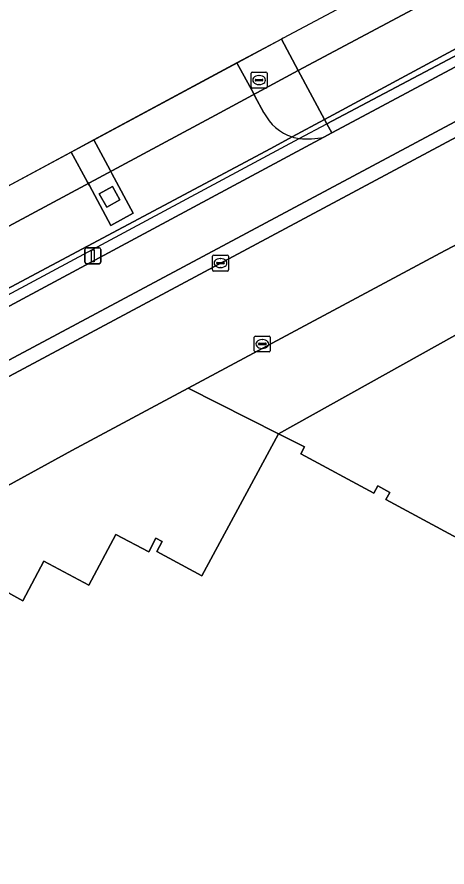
# Model space of a CAD drawing. Extents: x 159489 to 160304, y 383825 to 384531.
# Drawn here: x 159600.7 to 159627.6, y 384336.8 to 384390 of the extents above; entities that cross this region are included whole.
import ezdxf

# ---------------------------------------------------------------- set-up
doc = ezdxf.new("R2010")
doc.units = 0
for name, color, linetype in [('IMGEO_Berm_open', 7, 'Continuous'), ('IMGEO_Dek', 7, 'Continuous'), ('IMGEO_Fietspad_gesloten', 7, 'Continuous'), ('IMGEO_Groenvoorziening', 7, 'Continuous'), ('IMGEO_Kolk', 7, 'Continuous'), ('IMGEO_Lichtmast', 7, 'Continuous'), ('IMGEO_Pand', 7, 'Continuous'), ('IMGEO_Pijler', 7, 'Continuous'), ('IMGEO_Rijbaan_lokaal_gesloten', 7, 'Continuous'), ('IMGEO_Rijbaan_lokaal_open', 7, 'Continuous'), ('IMGEO_Rijbaan_regionaal_gesloten', 7, 'Continuous'), ('IMGEO_Rioolput', 7, 'Continuous'), ('IMGEO_Verkeerseiland_open', 7, 'Continuous'), ('IMGEO_Voetpad_open', 7, 'Continuous')]:
    doc.layers.add(name, color=color, linetype=linetype)

msp = doc.modelspace()

# ---------------------------------------------------------------- linework, layer by layer
at = {"layer": 'IMGEO_Berm_open'}
for points in [[(159700.571, 384426.18), (159700.198, 384426.93), (159699.377, 384426.484), (159668.244, 384409.54), (159634.421, 384391.406), (159619.966, 384383.61), (159620.115, 384383.333), (159655.541, 384402.086)], [(159682.221, 384415.781), (159700.906, 384425.794), (159700.323, 384426.977), (159700.198, 384426.93), (159700.571, 384426.18), (159655.541, 384402.086), (159620.115, 384383.333), (159620.424, 384382.758), (159622.046, 384383.628)]]:
    msp.add_lwpolyline(points, close=True, dxfattribs=at)
msp.add_lwpolyline([(159506.853, 384322.564), (159549.818, 384345.616), (159555.628, 384348.734), (159555.907, 384348.884), (159569.121, 384355.973), (159618.393, 384382.41), (159620.115, 384383.333), (159619.966, 384383.61), (159617.94, 384382.518), (159616.597, 384381.793), (159595.84, 384370.739), (159577.717, 384361.023), (159568.472, 384356.103), (159557.818, 384350.431), (159555.814, 384349.365), (159555.254, 384349.067), (159549.006, 384345.74), (159548.566, 384345.506), (159543.661, 384342.895), (159543.262, 384342.679), (159524.772, 384332.69)], dxfattribs=at)
at = {"layer": 'IMGEO_Dek'}
msp.add_lwpolyline([(159488.508, 384319.441), (159491.36, 384314.274), (159493.126, 384315.218), (159493.745, 384315.549), (159500.607, 384319.217), (159503.5, 384320.764), (159504.356, 384321.224), (159506.58, 384322.417), (159506.853, 384322.564), (159543.492, 384342.222), (159549.818, 384345.616), (159555.628, 384348.734), (159555.907, 384348.884), (159569.121, 384355.973), (159618.393, 384382.41), (159620.115, 384383.333), (159619.966, 384383.61), (159618.385, 384386.561), (159617.271, 384388.641)], close=True, dxfattribs=at)
at = {"layer": 'IMGEO_Fietspad_gesloten'}
for points in [[(159700.906, 384425.794), (159682.221, 384415.781), (159622.046, 384383.628), (159620.424, 384382.758), (159619.93, 384382.493), (159571.207, 384356.355), (159556.599, 384348.661)], [(159562.194, 384348.219), (159572.535, 384353.778), (159693.459, 384418.367)]]:
    msp.add_lwpolyline(points, dxfattribs=at)
at = {"layer": 'IMGEO_Groenvoorziening'}
msp.add_lwpolyline([(159678.807, 384400.435), (159634.346, 384376.64), (159633.379, 384378.441), (159627.528, 384375.393), (159611.421, 384366.774), (159617.084, 384363.924), (159662.566, 384389.265)], dxfattribs=at)
at = {"layer": 'IMGEO_Kolk'}
for p, q in [((159612.952, 384374.182), (159612.952, 384375.034)), ((159613.027, 384375.108), (159613.879, 384375.108)), ((159613.211, 384374.602), (159613.211, 384374.614)), ((159613.254, 384374.651), (159613.652, 384374.651)), ((159613.44, 384374.888), (159613.465, 384374.888)), ((159613.695, 384374.614), (159613.695, 384374.602)), ((159613.953, 384375.034), (159613.953, 384374.182)), ((159613.879, 384374.108), (159613.027, 384374.108)), ((159613.649, 384374.565), (159613.251, 384374.565)), ((159613.463, 384374.328), (159613.438, 384374.328)), ((159615.572, 384369.116), (159615.572, 384369.968)), ((159615.647, 384370.042), (159616.499, 384370.042)), ((159616.06, 384369.822), (159616.085, 384369.822)), ((159616.573, 384369.968), (159616.573, 384369.116)), ((159615.831, 384369.536), (159615.831, 384369.548)), ((159616.269, 384369.499), (159615.871, 384369.499)), ((159615.874, 384369.585), (159616.272, 384369.585)), ((159616.315, 384369.548), (159616.315, 384369.536)), ((159616.499, 384369.042), (159615.647, 384369.042)), ((159616.083, 384369.262), (159616.058, 384369.262))]:
    msp.add_line(p, q, dxfattribs=at)
for points in [[(159612.952, 384374.182), (159612.952, 384375.034)], [(159613.027, 384375.108), (159613.879, 384375.108)], [(159613.953, 384375.034), (159613.953, 384374.182)], [(159613.879, 384374.108), (159613.027, 384374.108)], [(159615.572, 384369.116), (159615.572, 384369.968)], [(159615.647, 384370.042), (159616.499, 384370.042)], [(159616.573, 384369.968), (159616.573, 384369.116)], [(159616.499, 384369.042), (159615.647, 384369.042)]]:
    msp.add_lwpolyline(points, dxfattribs=at)
for centre, radius, start, end in [((159613.029, 384375.032), 0.0765, 91.552, 178.448), ((159613.029, 384375.032), 0.0765, 91.552, 178.448), ((159613.251, 384374.611), 0.0403, 85.8775, 175.7526), ((159613.248, 384374.601), 0.0366, 178.938, 274.7102), ((159613.652, 384374.608), 0.043, 264.8664, 352.4533), ((159613.656, 384374.613), 0.0386, 1.7309, 96.639), ((159613.877, 384375.032), 0.0765, 1.552, 88.448), ((159613.877, 384375.032), 0.0765, 1.552, 88.448), ((159613.029, 384374.184), 0.0765, 181.552, 268.448), ((159613.029, 384374.184), 0.0765, 181.552, 268.448), ((159613.877, 384374.184), 0.0765, 271.552, 358.448), ((159613.877, 384374.184), 0.0765, 271.552, 358.448), ((159615.649, 384369.966), 0.0765, 91.552, 178.448), ((159615.649, 384369.966), 0.0765, 91.552, 178.448), ((159616.497, 384369.966), 0.0765, 1.552, 88.448), ((159616.497, 384369.966), 0.0765, 1.552, 88.448), ((159615.871, 384369.545), 0.0403, 85.8775, 175.7526), ((159615.868, 384369.535), 0.0366, 178.938, 274.7102), ((159616.272, 384369.542), 0.043, 264.8664, 352.4533), ((159616.276, 384369.547), 0.0386, 1.7309, 96.639), ((159615.649, 384369.118), 0.0765, 181.552, 268.448), ((159615.649, 384369.118), 0.0765, 181.552, 268.448), ((159616.497, 384369.118), 0.0765, 271.552, 358.448), ((159616.497, 384369.118), 0.0765, 271.552, 358.448)]:
    msp.add_arc(centre, radius, start, end, dxfattribs=at)
for centre, major_axis, ratio, start_param, end_param in [((159613.439, 384374.608), (-0.387, 0.002), 0.722429, 4.712389, 7.853982), ((159613.464, 384374.608), (-0.39, 0.002), 0.717154, 1.570796, 4.712389), ((159616.059, 384369.542), (-0.387, 0.002), 0.722429, 4.712389, 7.853982), ((159616.084, 384369.542), (-0.39, 0.002), 0.717154, 1.570796, 4.712389)]:
    msp.add_ellipse(centre, major_axis=major_axis, ratio=ratio, start_param=start_param, end_param=end_param, dxfattribs=at)
at = {"layer": 'IMGEO_Lichtmast'}
for p, q in [((159604.958, 384374.668), (159604.958, 384375.468)), ((159604.958, 384375.468), (159604.958, 384374.668)), ((159605.058, 384375.568), (159605.848, 384375.568)), ((159605.848, 384375.568), (159605.058, 384375.568)), ((159605.948, 384375.468), (159605.948, 384374.668)), ((159605.948, 384374.668), (159605.948, 384375.468)), ((159605.848, 384374.568), (159605.058, 384374.568)), ((159605.058, 384374.568), (159605.848, 384374.568))]:
    msp.add_line(p, q, dxfattribs=at)
msp.add_lwpolyline([(159605.378, 384375.443), (159605.528, 384375.443), (159605.528, 384374.693), (159605.378, 384374.693), (159605.378, 384375.443)], dxfattribs=at)
for centre, start, end in [((159605.058, 384375.468), 90, 180), ((159605.058, 384375.468), 90, 180), ((159605.848, 384375.468), 0, 90), ((159605.848, 384375.468), 360, 90), ((159605.058, 384374.668), 180, 270), ((159605.058, 384374.668), 180, 270), ((159605.848, 384374.668), 270, 0), ((159605.848, 384374.668), 270, 0)]:
    msp.add_arc(centre, 0.1, start, end, dxfattribs=at)
at = {"layer": 'IMGEO_Pand'}
msp.add_lwpolyline([(159682.896, 384327.942), (159623.816, 384359.804), (159624.059, 384360.245), (159623.309, 384360.657), (159623.062, 384360.208), (159618.493, 384362.659), (159618.727, 384363.096), (159617.547, 384363.691), (159617.084, 384363.924), (159612.282, 384355.014), (159609.456, 384356.538), (159609.794, 384357.17), (159609.409, 384357.376), (159608.96, 384356.518), (159606.901, 384357.605), (159605.205, 384354.438), (159602.39, 384355.944), (159601.071, 384353.466), (159599.589, 384354.271)], dxfattribs=at)
at = {"layer": 'IMGEO_Pijler'}
for points in [[(159619.93, 384382.493), (159620.424, 384382.758), (159620.115, 384383.333), (159619.966, 384383.61), (159618.33, 384386.664), (159617.271, 384388.641), (159614.479, 384387.14)], [(159614.479, 384387.14), (159615.513, 384385.246), (159615.612, 384385.065), (159616.178, 384384.027)]]:
    msp.add_lwpolyline(points, dxfattribs=at)
for points in [[(159604.103, 384381.564), (159605.122, 384379.672), (159605.233, 384379.466), (159606.578, 384376.969), (159607.987, 384377.728), (159606.642, 384380.225), (159606.533, 384380.428), (159605.513, 384382.322)], [(159606.32, 384378.107), (159607.15, 384378.569), (159606.689, 384379.399), (159605.858, 384378.938)], [(159606.32, 384378.107), (159605.858, 384378.938), (159606.689, 384379.399), (159607.15, 384378.569)]]:
    msp.add_lwpolyline(points, close=True, dxfattribs=at)
for centre, radius, start, end in [((159618.856, 384385.37), 2.996, 206.6412, 252.2044), ((159618.839, 384385.284), 2.909, 251.9991, 261.1817), ((159618.865, 384387.946), 5.557, 265.1296, 281.0525)]:
    msp.add_arc(centre, radius, start, end, dxfattribs=at)
at = {"layer": 'IMGEO_Rijbaan_lokaal_gesloten'}
for points in [[(159696.183, 384418.774), (159693.863, 384417.603), (159580.529, 384357.003), (159566.867, 384349.736)], [(159576.58, 384348.662), (159583.26, 384352.22), (159589.5, 384355.56), (159596.233, 384358.541), (159604.138, 384362.877), (159611.421, 384366.774), (159627.528, 384375.393), (159633.379, 384378.441), (159633.124, 384378.917), (159634.128, 384379.44)]]:
    msp.add_lwpolyline(points, dxfattribs=at)
at = {"layer": 'IMGEO_Rijbaan_lokaal_open'}
msp.add_lwpolyline([(159662.566, 384389.265), (159617.084, 384363.924), (159617.547, 384363.691), (159618.727, 384363.096), (159618.493, 384362.659), (159623.062, 384360.208), (159623.309, 384360.657), (159624.059, 384360.245), (159623.816, 384359.804), (159682.896, 384327.942)], dxfattribs=at)
at = {"layer": 'IMGEO_Rijbaan_regionaal_gesloten'}
for points in [[(159617.271, 384388.641), (159618.33, 384386.664), (159630.055, 384392.935), (159696.891, 384428.803), (159718.831, 384440.572), (159756.87, 384460.87), (159792.184, 384479.496), (159799.29, 384483.122), (159806.379, 384486.798), (159827.767, 384497.696), (159874.847, 384521.573), (159884.805, 384526.627), (159885.682, 384527.066), (159884.047, 384528.944), (159756.881, 384462.779), (159617.372, 384388.695)], [(159489.531, 384317.589), (159499.262, 384322.788), (159516.94, 384332.242), (159553.091, 384351.689), (159570.032, 384360.747), (159613.14, 384383.883), (159618.33, 384386.664), (159617.271, 384388.641), (159488.508, 384319.441)]]:
    msp.add_lwpolyline(points, close=True, dxfattribs=at)
for points in [[(159792.184, 384479.496), (159756.87, 384460.87), (159718.831, 384440.572), (159696.891, 384428.803), (159630.055, 384392.935), (159618.33, 384386.664), (159619.966, 384383.61), (159634.421, 384391.406), (159668.244, 384409.54), (159699.377, 384426.484), (159700.751, 384427.559), (159703.495, 384429.013), (159710.497, 384432.75), (159717.537, 384436.529), (159724.53, 384440.318), (159731.586, 384444.059), (159738.618, 384447.846), (159745.626, 384451.551), (159752.717, 384455.366), (159759.792, 384459.11), (159766.895, 384462.87), (159770.258, 384464.683)], [(159524.772, 384332.69), (159543.262, 384342.679), (159543.661, 384342.895), (159548.566, 384345.506), (159549.006, 384345.74), (159555.254, 384349.067), (159555.814, 384349.365), (159557.818, 384350.431), (159568.472, 384356.103), (159577.717, 384361.023), (159595.84, 384370.739), (159616.597, 384381.793), (159617.94, 384382.518), (159619.966, 384383.61), (159618.33, 384386.664), (159613.14, 384383.883), (159570.032, 384360.747), (159553.091, 384351.689), (159516.94, 384332.242)]]:
    msp.add_lwpolyline(points, dxfattribs=at)
at = {"layer": 'IMGEO_Rioolput'}
for p, q in [((159615.372, 384385.642), (159615.372, 384386.494)), ((159615.447, 384386.568), (159616.299, 384386.568)), ((159615.86, 384386.348), (159615.885, 384386.348)), ((159616.373, 384386.494), (159616.373, 384385.642)), ((159615.631, 384386.062), (159615.631, 384386.074)), ((159616.069, 384386.025), (159615.671, 384386.025)), ((159615.674, 384386.111), (159616.072, 384386.111)), ((159615.883, 384385.788), (159615.858, 384385.788)), ((159616.115, 384386.074), (159616.115, 384386.062)), ((159616.299, 384385.568), (159615.447, 384385.568))]:
    msp.add_line(p, q, dxfattribs=at)
for points in [[(159615.372, 384385.642), (159615.372, 384386.494)], [(159615.447, 384386.568), (159616.299, 384386.568)], [(159616.373, 384386.494), (159616.373, 384385.642)], [(159616.299, 384385.568), (159615.447, 384385.568)]]:
    msp.add_lwpolyline(points, dxfattribs=at)
for centre, radius, start, end in [((159615.449, 384386.492), 0.0765, 91.552, 178.448), ((159615.449, 384386.492), 0.0765, 91.552, 178.448), ((159616.297, 384386.492), 0.0765, 1.552, 88.448), ((159616.297, 384386.492), 0.0765, 1.552, 88.448), ((159615.671, 384386.071), 0.0403, 85.8775, 175.7526), ((159615.668, 384386.061), 0.0366, 178.938, 274.7102), ((159616.072, 384386.068), 0.043, 264.8664, 352.4533), ((159616.076, 384386.073), 0.0386, 1.7309, 96.639), ((159615.449, 384385.644), 0.0765, 181.552, 268.448), ((159615.449, 384385.644), 0.0765, 181.552, 268.448), ((159616.297, 384385.644), 0.0765, 271.552, 358.448), ((159616.297, 384385.644), 0.0765, 271.552, 358.448)]:
    msp.add_arc(centre, radius, start, end, dxfattribs=at)
for centre, major_axis, ratio, start_param, end_param in [((159615.859, 384386.068), (-0.387, 0.002), 0.722429, 4.712389, 7.853982), ((159615.884, 384386.068), (-0.39, 0.002), 0.717154, 1.570796, 4.712389)]:
    msp.add_ellipse(centre, major_axis=major_axis, ratio=ratio, start_param=start_param, end_param=end_param, dxfattribs=at)
at = {"layer": 'IMGEO_Verkeerseiland_open'}
for points in [[(159693.863, 384417.603), (159693.459, 384418.367), (159572.535, 384353.778), (159562.194, 384348.219)], [(159566.867, 384349.736), (159580.529, 384357.003), (159693.863, 384417.603)]]:
    msp.add_lwpolyline(points, dxfattribs=at)
at = {"layer": 'IMGEO_Voetpad_open'}
for points in [[(159616.178, 384384.027), (159615.612, 384385.065), (159615.513, 384385.246), (159614.479, 384387.14), (159605.513, 384382.322), (159606.533, 384380.428), (159606.642, 384380.225), (159607.987, 384377.728), (159606.578, 384376.969), (159605.233, 384379.466), (159605.122, 384379.672), (159604.103, 384381.564), (159592.84, 384375.511)], [(159555.907, 384348.884), (159556.599, 384348.661), (159571.207, 384356.355), (159619.93, 384382.493)], [(159599.589, 384354.271), (159601.071, 384353.466), (159602.39, 384355.944), (159605.205, 384354.438), (159606.901, 384357.605), (159608.96, 384356.518), (159609.409, 384357.376), (159609.794, 384357.17), (159609.456, 384356.538), (159612.282, 384355.014), (159617.084, 384363.924), (159611.421, 384366.774), (159604.138, 384362.877), (159596.233, 384358.541), (159589.5, 384355.56), (159583.26, 384352.22), (159576.58, 384348.662)]]:
    msp.add_lwpolyline(points, dxfattribs=at)
for centre, radius, start, end in [((159618.856, 384385.37), 2.996, 206.6412, 252.2044), ((159618.839, 384385.284), 2.909, 251.9991, 261.1817), ((159618.865, 384387.946), 5.557, 265.1296, 281.0525)]:
    msp.add_arc(centre, radius, start, end, dxfattribs=at)

doc.saveas('drawing.dxf')
